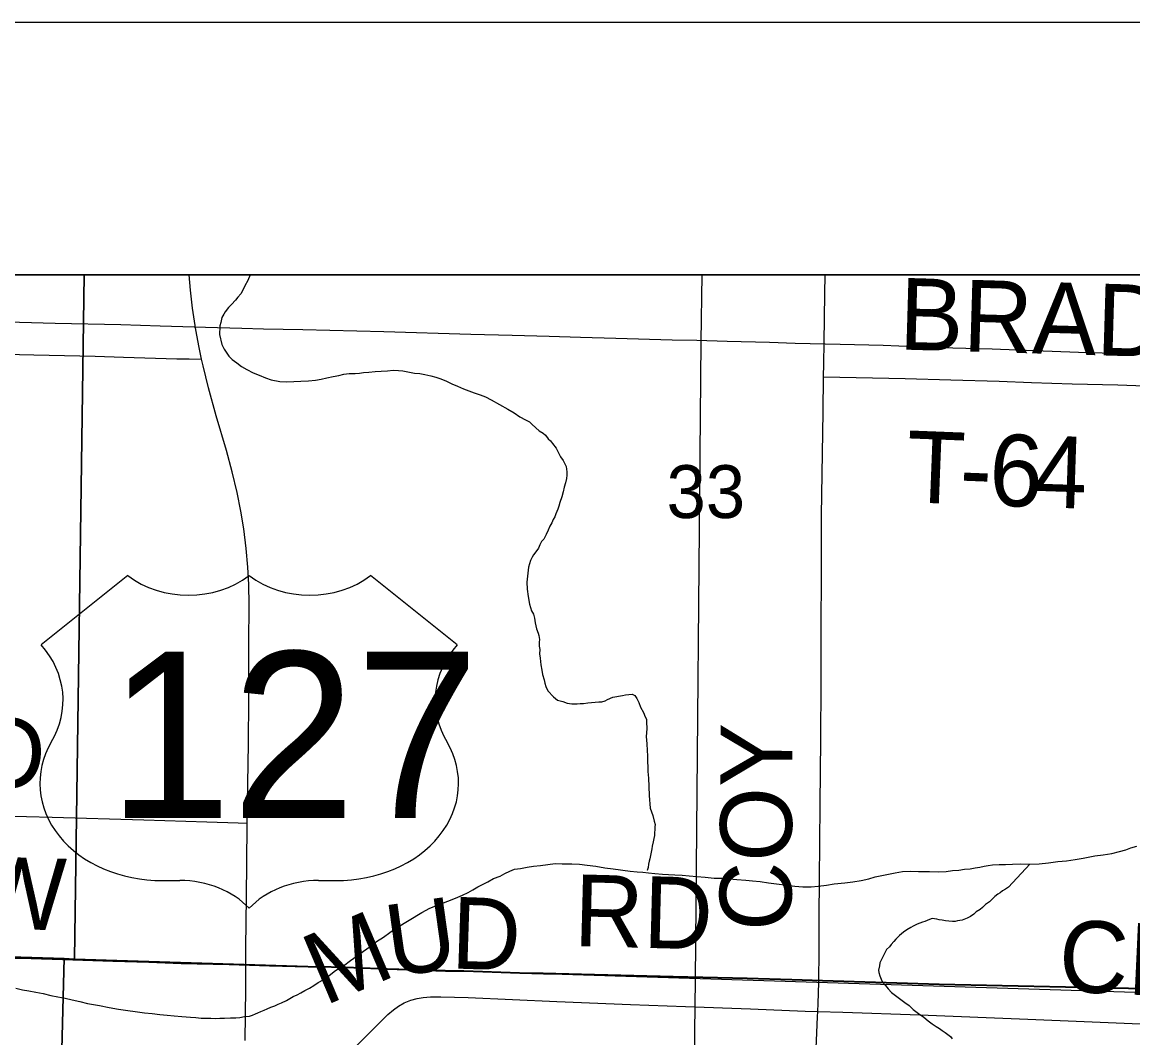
# Model space of a CAD drawing. Extents: x 2.4 to 73.1, y 4.5 to 25.6.
# Drawn here: x 44.0987 to 44.5386, y 24.6029 to 25.0051 of the extents above; entities that cross this region are included whole.
import ezdxf

# ---------------------------------------------------------------- set-up
doc = ezdxf.new("R2010")
doc.units = 0
for name, color, linetype in [('GM_X_County_Road', 7, 'Continuous'), ('GM_X_County_Road_Text', 7, 'Continuous'), ('GM_X_Interchange_Ramps', 7, 'Continuous'), ('GM_X_Minor_River', 7, 'Continuous'), ('GM_X_Rail_Line', 7, 'Continuous'), ('GM_X_Section', 7, 'Continuous'), ('GM_X_Section_Text', 7, 'Continuous'), ('GM_X_Township', 7, 'Continuous'), ('GM_X_Township_Road', 7, 'Continuous'), ('GM_X_Township_Road_Text', 7, 'Continuous'), ('GM_X_US_Location', 7, 'Continuous'), ('GM_X_US_Route', 7, 'Continuous'), ('GM_X_US_Shield', 7, 'Continuous'), ('SH_Cut_Line', 7, 'Continuous'), ('SH_Data', 7, 'Continuous')]:
    doc.layers.add(name, color=color, linetype=linetype)

msp = doc.modelspace()

# ---------------------------------------------------------------- linework, layer by layer
at = {"layer": 'GM_X_County_Road'}
for points in [[(44.23035, 24.59898), (44.24359, 24.61217), (44.24576, 24.61399), (44.24782, 24.61546), (44.25003, 24.61671), (44.25268, 24.61777), (44.25513, 24.61844), (44.25761, 24.61891), (44.26044, 24.61915), (44.26451, 24.61917), (44.2754, 24.61882), (44.31048, 24.61732), (44.33964, 24.61608), (44.36139, 24.61532), (44.38718, 24.61439), (44.40891, 24.61345), (44.41384, 24.6133)], [(44.41384, 24.6133), (44.42382, 24.61302), (44.45427, 24.61199), (44.49712, 24.61025), (44.51931, 24.6093), (44.55736, 24.60776)]]:
    msp.add_lwpolyline(points, dxfattribs=at)
at = {"layer": 'GM_X_Interchange_Ramps'}
for points in [[(46.12189, 24.90511), (43.14223, 24.90511)], [(44.08162, 24.63503), (44.10218, 24.63456), (44.11863, 24.634), (44.13451, 24.63351), (44.14879, 24.6331), (44.16154, 24.63266), (44.18052, 24.6322), (44.19652, 24.63167), (44.21185, 24.63129), (44.22106, 24.63109), (44.22997, 24.63084), (44.24334, 24.63037), (44.26632, 24.62962), (44.2737, 24.62955), (44.29571, 24.62882), (44.30503, 24.62857), (44.32025, 24.6282), (44.35661, 24.62731), (44.38582, 24.62662), (44.40354, 24.62607), (44.41566, 24.6257), (44.46196, 24.62433), (44.53687, 24.62274), (44.55459, 24.62235)]]:
    msp.add_lwpolyline(points, dxfattribs=at)
at = {"layer": 'GM_X_Minor_River'}
for points in [[(44.189, 24.90511), (44.18808, 24.90278), (44.18691, 24.90071), (44.18612, 24.89901), (44.18534, 24.8975), (44.18417, 24.89619), (44.18321, 24.89507), (44.18166, 24.89338), (44.1805, 24.89207), (44.17914, 24.89038), (44.17855, 24.88944), (44.17777, 24.88812), (44.17736, 24.88623), (44.17696, 24.88491), (44.17694, 24.88358), (44.17692, 24.88244), (44.17691, 24.88149), (44.17779, 24.87748), (44.17871, 24.87557), (44.17983, 24.87403), (44.18057, 24.87288), (44.18188, 24.87153), (44.18376, 24.87016), (44.18564, 24.8688), (44.18772, 24.86763), (44.19017, 24.86626), (44.19263, 24.86527), (44.19508, 24.86428), (44.19735, 24.86349), (44.20077, 24.86286), (44.20342, 24.86263), (44.20628, 24.86277), (44.20914, 24.86292), (44.21218, 24.86306), (44.21485, 24.86339), (44.21714, 24.86374), (44.21943, 24.86427), (44.22191, 24.8648), (44.2242, 24.86514), (44.22611, 24.86568), (44.2282, 24.86603), (44.23067, 24.86599), (44.23239, 24.86615), (44.23391, 24.86632), (44.23601, 24.86647)], [(44.23601, 24.86647), (44.23849, 24.86681), (44.24096, 24.86696), (44.24344, 24.86711), (44.24572, 24.86727), (44.24781, 24.86723), (44.24952, 24.86702), (44.25142, 24.86661), (44.25407, 24.86618), (44.25616, 24.86596), (44.25825, 24.86554), (44.26052, 24.86513), (44.2626, 24.86452), (44.2645, 24.86392), (44.26676, 24.86294), (44.26884, 24.86195), (44.27111, 24.86097), (44.27356, 24.85998), (44.27564, 24.85918), (44.27772, 24.85839), (44.28018, 24.85759), (44.28226, 24.8568), (44.28453, 24.85562), (44.29112, 24.85191), (44.29357, 24.85035), (44.29583, 24.84879), (44.29809, 24.84761), (44.2996, 24.84683), (44.30054, 24.84586), (44.30223, 24.84451), (44.30354, 24.84334), (44.30505, 24.84237), (44.30599, 24.8416), (44.3071, 24.84006), (44.30804, 24.83928), (44.30879, 24.83832), (44.31028, 24.8364), (44.31101, 24.83487), (44.31194, 24.83295), (44.31306, 24.8316), (44.31361, 24.83026), (44.31416, 24.82911), (44.31433, 24.82816), (44.31451, 24.82702), (44.31448, 24.82569), (44.31427, 24.82436), (44.31387, 24.82266), (44.31346, 24.82096), (44.31305, 24.81906), (44.31245, 24.81717), (44.31165, 24.81491), (44.31125, 24.81339), (44.31085, 24.81226), (44.31045, 24.81131), (44.31006, 24.81037), (44.30966, 24.80924), (44.30907, 24.80811), (44.30848, 24.80679), (44.3077, 24.80547), (44.3071, 24.80396), (44.30632, 24.80226), (44.30534, 24.80038), (44.30437, 24.79944), (44.30378, 24.79812), (44.30319, 24.7968), (44.30221, 24.7953), (44.30124, 24.79417), (44.30066, 24.79323), (44.30007, 24.79191), (44.29967, 24.79059), (44.29926, 24.78926), (44.2986, 24.78339), (44.29875, 24.78053), (44.29908, 24.77768), (44.2996, 24.77463), (44.30051, 24.77195), (44.30125, 24.77061), (44.30161, 24.76909), (44.30196, 24.76718), (44.30249, 24.76489), (44.30304, 24.76317), (44.3034, 24.76222), (44.30357, 24.7607), (44.30355, 24.75955), (44.30353, 24.75804), (44.3037, 24.7567), (44.30367, 24.75499), (44.30383, 24.75328), (44.304, 24.75195), (44.30417, 24.75062), (44.30452, 24.74852), (44.30487, 24.7468), (44.30541, 24.74471), (44.30577, 24.74337), (44.30613, 24.74203), (44.30686, 24.74031), (44.30911, 24.738), (44.3108, 24.73664), (44.31288, 24.73604), (44.31458, 24.73544), (44.31648, 24.73522)], [(44.31648, 24.73522), (44.31743, 24.7352), (44.31857, 24.73518), (44.31972, 24.73536), (44.32105, 24.73533), (44.32276, 24.7355), (44.32428, 24.73566), (44.32562, 24.73583), (44.32714, 24.736), (44.32828, 24.73598), (44.32962, 24.73634), (44.33058, 24.73689), (44.33269, 24.73781), (44.3365, 24.73851), (44.33765, 24.73868), (44.33898, 24.73885), (44.34031, 24.73902), (44.34145, 24.73843), (44.34219, 24.73727), (44.34292, 24.73574), (44.34366, 24.73383), (44.34476, 24.73172), (44.3455, 24.73), (44.34605, 24.72904), (44.34604, 24.72809), (44.34618, 24.72524), (44.34594, 24.7222), (44.34609, 24.71935), (44.34624, 24.71669), (44.3464, 24.7146), (44.34636, 24.71232), (44.34651, 24.71004), (44.34649, 24.70833), (44.34682, 24.70566), (44.34696, 24.70243), (44.3471, 24.69882), (44.3474, 24.69387), (44.34849, 24.691), (44.34903, 24.68872), (44.34939, 24.68738), (44.34937, 24.68643), (44.34936, 24.68548), (44.34914, 24.68396), (44.34913, 24.68302), (44.34892, 24.68188), (44.34871, 24.68055), (44.3483, 24.67885), (44.3481, 24.67771), (44.34768, 24.67582), (44.34727, 24.67373), (44.34707, 24.67279), (44.34686, 24.67165), (44.34665, 24.67032), (44.34625, 24.66919), (44.34625, 24.66919)], [(44.34452, 24.66846), (44.3468, 24.66823), (44.34927, 24.668), (44.35231, 24.66776), (44.35478, 24.66753), (44.35725, 24.66749), (44.3601, 24.66726), (44.36295, 24.66702), (44.36599, 24.66678), (44.36922, 24.66654), (44.37283, 24.66611), (44.37587, 24.66606), (44.37891, 24.66582), (44.38176, 24.66558), (44.38537, 24.66533), (44.38803, 24.6651), (44.39107, 24.66486), (44.39429, 24.66424), (44.40473, 24.66293), (44.40796, 24.66269), (44.41119, 24.66264), (44.41405, 24.66297), (44.41729, 24.6633), (44.42034, 24.66382), (44.42453, 24.66433), (44.42777, 24.66465), (44.43101, 24.66517), (44.43407, 24.66588), (44.43655, 24.6666), (44.43922, 24.66713), (44.44189, 24.66766), (44.44456, 24.66818), (44.44742, 24.66871), (44.45047, 24.66885), (44.4537, 24.6688), (44.45808, 24.66873), (44.4615, 24.66867), (44.46473, 24.66881), (44.46721, 24.66915), (44.46969, 24.6693), (44.47197, 24.66964), (44.47426, 24.6698), (44.47617, 24.67015), (44.47807, 24.6705), (44.47979, 24.67085), (44.48132, 24.6712), (44.48303, 24.67137), (44.4857, 24.67151), (44.48817, 24.67147), (44.49103, 24.67162), (44.49426, 24.67176), (44.49787, 24.6717), (44.50149, 24.67183), (44.5053, 24.67215), (44.50892, 24.67266), (44.51235, 24.67299), (44.51578, 24.6735), (44.51902, 24.67402), (44.5236, 24.6749), (44.52684, 24.67541), (44.53027, 24.67593), (44.53333, 24.67664), (44.53581, 24.67736), (44.53791, 24.67809), (44.54021, 24.67881)], [(44.09617, 24.62249), (44.09882, 24.62188), (44.10129, 24.62146), (44.10413, 24.62103), (44.10698, 24.62041), (44.11001, 24.61961), (44.11285, 24.61918), (44.1157, 24.61856), (44.11854, 24.61795), (44.12157, 24.61733), (44.1246, 24.61652), (44.12934, 24.61569), (44.13313, 24.61486), (44.13693, 24.61423), (44.14718, 24.61274), (44.15021, 24.6125), (44.15325, 24.61207), (44.1561, 24.61183), (44.15895, 24.6116), (44.16199, 24.61136), (44.16541, 24.61111), (44.1675, 24.61089), (44.16958, 24.61067), (44.17149, 24.61064), (44.17339, 24.61061), (44.1751, 24.61058), (44.177, 24.61074), (44.17891, 24.61071), (44.18119, 24.61086), (44.18328, 24.61083), (44.18499, 24.61099), (44.18671, 24.61134), (44.18881, 24.6115), (44.18995, 24.61186), (44.1911, 24.61241), (44.19206, 24.61277), (44.19321, 24.61333), (44.19455, 24.61387), (44.1957, 24.61443), (44.19723, 24.61497), (44.19876, 24.61552), (44.2001, 24.61626), (44.20144, 24.6168), (44.20336, 24.61772), (44.2047, 24.61846), (44.20605, 24.6192), (44.20758, 24.61993), (44.20911, 24.62067), (44.21065, 24.62159), (44.21257, 24.62251), (44.2143, 24.62363), (44.21602, 24.62474), (44.21814, 24.62603), (44.22025, 24.62752), (44.22276, 24.62957), (44.22602, 24.63142), (44.22871, 24.63346), (44.23141, 24.63532), (44.23391, 24.63718), (44.2366, 24.63904), (44.23911, 24.64109), (44.24179, 24.64275), (44.2443, 24.64461), (44.24699, 24.64647), (44.25697, 24.65258), (44.26023, 24.65423), (44.26387, 24.6557), (44.26732, 24.65697), (44.27038, 24.65825), (44.27306, 24.65935), (44.27536, 24.66045), (44.27728, 24.66156), (44.2792, 24.66267), (44.28111, 24.66359), (44.28322, 24.6647), (44.28534, 24.66599), (44.28801, 24.6669), (44.28993, 24.66801), (44.29185, 24.66893), (44.29376, 24.66966), (44.29605, 24.67), (44.29872, 24.67053), (44.3012, 24.67087), (44.30406, 24.6712), (44.30692, 24.67153), (44.30977, 24.67187), (44.31263, 24.67182), (44.31643, 24.67176), (44.31947, 24.67171), (44.32251, 24.67128), (44.32592, 24.67085), (44.32953, 24.67022), (44.33275, 24.66979), (44.33959, 24.66892), (44.34225, 24.66869), (44.34452, 24.66846)], [(44.49787, 24.6717), (44.48936, 24.66253), (44.48821, 24.66178), (44.48705, 24.66104), (44.48609, 24.6603), (44.48513, 24.65974), (44.48398, 24.65881), (44.48301, 24.65788), (44.48185, 24.65676), (44.48031, 24.65564), (44.47915, 24.65452), (44.47819, 24.65377), (44.47665, 24.65285), (44.47569, 24.65191), (44.47434, 24.65099), (44.473, 24.65025), (44.47108, 24.64952), (44.47013, 24.64934), (44.46918, 24.64917), (44.46822, 24.649), (44.46727, 24.64901), (44.46575, 24.64903), (44.46442, 24.64925), (44.4631, 24.64946), (44.46196, 24.64966), (44.46101, 24.64987), (44.46006, 24.65008), (44.45911, 24.65009), (44.45816, 24.64973), (44.45624, 24.649), (44.45529, 24.64863), (44.45433, 24.64827), (44.45318, 24.64791), (44.45165, 24.64717), (44.45069, 24.64662), (44.44915, 24.64569), (44.44781, 24.64476), (44.44626, 24.64346), (44.44472, 24.64196), (44.44394, 24.64102), (44.44297, 24.6399), (44.4422, 24.63896), (44.44104, 24.63784), (44.44026, 24.63633), (44.43966, 24.63501), (44.43908, 24.63388), (44.43848, 24.63256), (44.43828, 24.63143), (44.43787, 24.62972), (44.43804, 24.62877), (44.4384, 24.62743), (44.43895, 24.6261), (44.43951, 24.62495), (44.44062, 24.6236), (44.44174, 24.62225), (44.44305, 24.6209), (44.44832, 24.61683), (44.45001, 24.61566), (44.4517, 24.61411), (44.45376, 24.61256), (44.45583, 24.61101), (44.45752, 24.60965), (44.45921, 24.60848), (44.46072, 24.60732), (44.46204, 24.60654), (44.46317, 24.60576), (44.4643, 24.60498), (44.46542, 24.6042), (44.46636, 24.60343), (44.46711, 24.60247)]]:
    msp.add_lwpolyline(points, dxfattribs=at)
at = {"layer": 'GM_X_Rail_Line'}
msp.add_lwpolyline([(44.35414, 23.62516), (44.35805, 23.94419), (44.35892, 24.1237), (44.36544, 24.62572), (44.36761, 24.87869), (44.36802, 24.90511)], dxfattribs=at)
at = {"layer": 'GM_X_Section'}
for points in [[(44.11532, 24.6344), (44.10241, 24.12867), (43.63513, 24.14828), (43.63939, 24.64909)], [(44.11532, 24.6344), (44.11948, 24.63412), (44.6151, 24.61859), (44.60282, 24.12385), (44.10241, 24.12867)]]:
    msp.add_lwpolyline(points, close=True, dxfattribs=at)
at = {"layer": 'GM_X_Township'}
msp.add_lwpolyline([(44.08162, 24.63503), (44.10218, 24.63456), (44.11863, 24.634), (44.13451, 24.63351), (44.14879, 24.6331), (44.16154, 24.63266), (44.18052, 24.6322), (44.19652, 24.63167), (44.21185, 24.63129), (44.22106, 24.63109), (44.22997, 24.63084), (44.24334, 24.63037), (44.26632, 24.62962), (44.2737, 24.62955), (44.29571, 24.62882), (44.30503, 24.62857), (44.32025, 24.6282), (44.35661, 24.62731), (44.38582, 24.62662), (44.40354, 24.62607), (44.41566, 24.6257), (44.46196, 24.62433), (44.53687, 24.62274), (44.55459, 24.62235)], dxfattribs=at)
at = {"layer": 'GM_X_Township_Road'}
for points in [[(44.41613, 24.86471), (44.41625, 24.86979), (44.41637, 24.87832), (44.41662, 24.89759), (44.41677, 24.90511)], [(44.06449, 24.88719), (44.11172, 24.88595), (44.13782, 24.88537), (44.15335, 24.88486), (44.17137, 24.88438), (44.18567, 24.8839), (44.19436, 24.88371), (44.2099, 24.88335), (44.24191, 24.88257), (44.2764, 24.8816), (44.29286, 24.88114), (44.30746, 24.88072), (44.31989, 24.8804), (44.33387, 24.87999), (44.35624, 24.87936), (44.36588, 24.87913), (44.37799, 24.87881), (44.39471, 24.8784), (44.40495, 24.87803), (44.42267, 24.8776), (44.43976, 24.87717), (44.45218, 24.87669), (44.4674, 24.87618), (44.48293, 24.8757), (44.49971, 24.87512), (44.5171, 24.87449), (44.53108, 24.87404), (44.54289, 24.87367)], [(44.07477, 24.87405), (44.10337, 24.87343), (44.12761, 24.87282), (44.1388, 24.87248), (44.15994, 24.87181), (44.16491, 24.87175), (44.16977, 24.87169)], [(44.41516, 24.74335), (44.41516, 24.74635), (44.41517, 24.76531), (44.41538, 24.78645), (44.41539, 24.80976), (44.41596, 24.85079), (44.41613, 24.86471)], [(44.41613, 24.86471), (44.44847, 24.86405), (44.46649, 24.86345), (44.48576, 24.86294), (44.4985, 24.86246), (44.51466, 24.86195), (44.53269, 24.86146), (44.55785, 24.86064)], [(44.4143, 24.62779), (44.4144, 24.63476), (44.41446, 24.65061), (44.41458, 24.66584), (44.41469, 24.67983), (44.41481, 24.69537), (44.41511, 24.72086), (44.41516, 24.74335)], [(44.06587, 24.69146), (44.10036, 24.69058), (44.11061, 24.69027), (44.14696, 24.68922), (44.17181, 24.68837), (44.18424, 24.68804), (44.18789, 24.68795)], [(44.08174, 24.63476), (44.1023, 24.63428), (44.11875, 24.63372), (44.13462, 24.63324), (44.14891, 24.63283), (44.16166, 24.63238), (44.18064, 24.63192), (44.19664, 24.6314), (44.21197, 24.63101), (44.22118, 24.63082), (44.23009, 24.63057), (44.24345, 24.6301), (44.26644, 24.62935), (44.27381, 24.62927), (44.29583, 24.62855), (44.30515, 24.62829), (44.32037, 24.62792), (44.35673, 24.62703), (44.38594, 24.62634), (44.40365, 24.62579), (44.41577, 24.62543), (44.46208, 24.62405), (44.53699, 24.62246), (44.5547, 24.62207)], [(44.41384, 24.6133), (44.41399, 24.61643), (44.41426, 24.62481), (44.4143, 24.62779)], [(44.40217, 24.3629), (44.40216, 24.36554), (44.40296, 24.38915), (44.404, 24.4112), (44.40452, 24.42269), (44.40595, 24.45156), (44.4083, 24.49906), (44.40961, 24.52545), (44.41025, 24.53974), (44.41144, 24.56302), (44.41224, 24.57948), (44.41293, 24.59252), (44.41375, 24.61115), (44.41384, 24.6133)]]:
    msp.add_lwpolyline(points, dxfattribs=at)
at = {"layer": 'GM_X_US_Route'}
for points in [[(44.16977, 24.87169), (44.16876, 24.87626), (44.16747, 24.88328), (44.16617, 24.89187), (44.16533, 24.89895), (44.16487, 24.90511)], [(44.18709, 24.60181), (44.18729, 24.62233), (44.18735, 24.63414), (44.18733, 24.63942), (44.1874, 24.64781), (44.18765, 24.67144), (44.18789, 24.68795), (44.18835, 24.71931), (44.18843, 24.73703), (44.18854, 24.7591), (44.18862, 24.77434), (44.18847, 24.78243), (44.1881, 24.78928), (44.18744, 24.79672), (44.18648, 24.80446), (44.18534, 24.81153), (44.18385, 24.81886), (44.18191, 24.82704), (44.17964, 24.83546), (44.17561, 24.84918), (44.17257, 24.86026), (44.17038, 24.86899), (44.16977, 24.87169)]]:
    msp.add_lwpolyline(points, dxfattribs=at)
at = {"layer": 'GM_X_US_Shield'}
for p, q in [((44.14056, 24.78605), (44.10623, 24.75858)), ((44.27102, 24.75858), (44.23669, 24.78605)), ((44.15429, 24.6652), (44.16116, 24.6652)), ((44.21609, 24.6652), (44.22296, 24.6652))]:
    msp.add_line(p, q, dxfattribs=at)
for points in [[(44.12326, 24.90511), (43.61642, 24.90511), (43.61192, 24.64991), (43.63939, 24.64909), (44.11532, 24.6344), (44.11948, 24.63412)], [(44.61994, 24.90511), (44.12326, 24.90511), (44.11948, 24.63412), (44.6151, 24.61859)]]:
    msp.add_lwpolyline(points, close=True, dxfattribs=at)
for centre, major_axis, start_param, end_param in [((44.16459, 24.80566), (-0.03433, 0), 0.795399, 2.346194), ((44.21266, 24.80566), (-0.03433, 0), 0.795399, 2.346194), ((44.06685, 24.73653), (0.04807, 0), 5.838949, 6.894067), ((44.31039, 24.73653), (-0.04807, 0), 5.672304, 6.727422), ((44.15376, 24.70365), (0.04807, 0), 2.702327, 4.723529), ((44.22349, 24.70365), (-0.04807, 0), 1.559657, 3.580859), ((44.16116, 24.63773), (-0.03433, 0), 3.785094, 4.712389), ((44.21609, 24.63773), (-0.03433, 0), 4.712389, 5.639684)]:
    msp.add_ellipse(centre, major_axis=major_axis, ratio=0.8, start_param=start_param, end_param=end_param, dxfattribs=at)
at = {"layer": 'SH_Cut_Line'}
msp.add_lwpolyline([(48.75853, 24.90511), (41.95853, 24.90511)], dxfattribs=at)
at = {"layer": 'SH_Data'}
for p, q in [((41.85853, 25.00511), (48.85853, 25.00511)), ((41.95853, 24.90511), (48.75853, 24.90511))]:
    msp.add_line(p, q, dxfattribs=at)

# ---------------------------------------------------------------- texts
at = {"layer": 'GM_X_County_Road_Text'}
for s, height, rotation, p in [('U', 0.02841, 7.9668, (44.24489, 24.62698)), ('D', 0.02841, 358.1163, (44.26836, 24.63038)), ('M', 0.02841, 23.0652, (44.21842, 24.61543)), ('CREEK', 0.028409, 357.3696, (44.50886, 24.62135))]:
    msp.add_text(s, height=height, rotation=rotation, dxfattribs=at).set_placement(p)
at = {"layer": 'GM_X_Section_Text'}
msp.add_text('33', height=0.020928, rotation=0, dxfattribs=at).set_placement((44.35395, 24.80875))
at = {"layer": 'GM_X_Township_Road_Text'}
for s, height, rotation, p in [('BRADSHAW', 0.028409, 358.332, (44.44583, 24.87551)), ('T', 0.02841, 357.7752, (44.44846, 24.81506)), ('6', 0.02841, 357.8307, (44.48138, 24.81379)), ('4', 0.02841, 358.1189, (44.49903, 24.81312)), ('-', 0.02841, 357.7793, (44.4697, 24.81424)), ('RD', 0.028409, 358.5175, (44.05274, 24.70266)), ('COY', 0.028409, 89.6761, (44.40336, 24.64513)), ('BRADSHAW', 0.028409, 358.332, (43.89628, 24.65176)), ('RD', 0.028409, 358.5108, (44.31704, 24.63926))]:
    msp.add_text(s, height=height, rotation=rotation, dxfattribs=at).set_placement(p)
at = {"layer": 'GM_X_US_Location'}
for s, p in [('0', (44.18867, 24.72283)), ('/', (44.18868, 24.72283))]:
    msp.add_text(s, height=0.0000947, dxfattribs=at).set_placement(p)
msp.add_text('127', height=0.0000947, rotation=0, dxfattribs=at).set_placement((44.15954, 24.70323))
at = {"layer": 'GM_X_US_Shield'}
msp.add_text('127', height=0.065918, dxfattribs=at).set_placement((44.13268, 24.68992))

doc.saveas('drawing.dxf')
